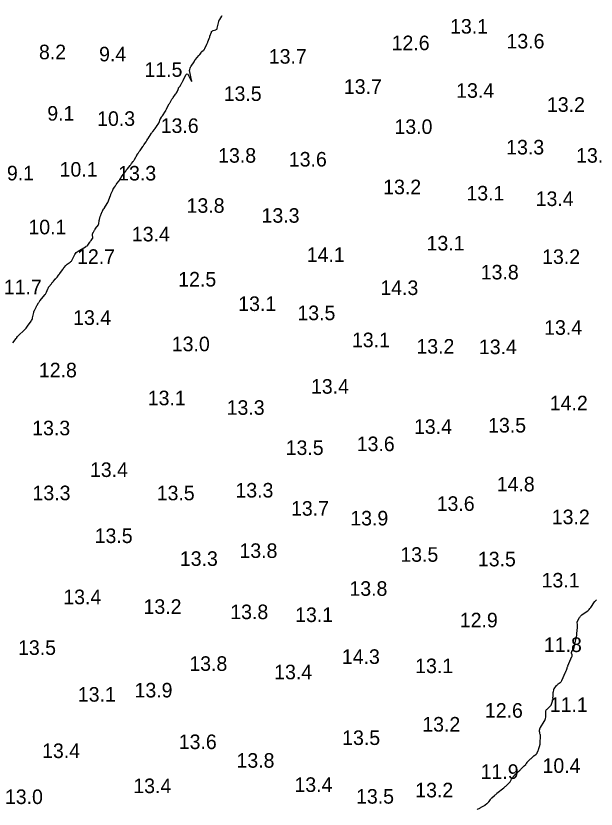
# Model space of a CAD drawing. Extents: x 815352 to 820877, y 582403 to 597439.
# Drawn here: x 820041.3 to 820240.3, y 588993.8 to 589266 of the extents above; entities that cross this region are included whole.
import ezdxf

# ---------------------------------------------------------------- set-up
doc = ezdxf.new("R2010")
doc.units = 0
doc.layers.add('V-CONT-EL12', color=7, linetype='Continuous')
doc.layers.add('V-TOPO-SOUN', color=7, linetype='Continuous')

msp = doc.modelspace()

# ---------------------------------------------------------------- linework, layer by layer
at = {"layer": 'V-CONT-EL12'}
for points in [[(820093.21, 589234.55), (820093.85, 589235.76), (820093.95, 589235.95), (820094.05, 589236.14), (820094.16, 589236.32), (820094.27, 589236.5), (820094.7, 589237.23), (820094.81, 589237.41), (820094.93, 589237.59), (820095.05, 589237.76), (820095.17, 589237.93), (820096.07, 589239.13), (820096.14, 589239.23), (820096.2, 589239.33), (820096.27, 589239.43), (820096.33, 589239.53), (820096.57, 589239.95), (820096.63, 589240.05), (820096.68, 589240.16), (820096.73, 589240.27), (820096.77, 589240.38), (820097.02, 589241.07), (820097.05, 589241.16), (820097.1, 589241.25), (820097.15, 589241.33), (820097.21, 589241.41), (820097.47, 589241.71), (820097.53, 589241.79), (820097.59, 589241.87), (820097.64, 589241.95), (820097.69, 589242.04), (820098.19, 589243.02), (820098.29, 589243.22), (820098.39, 589243.41), (820098.49, 589243.6), (820098.59, 589243.79), (820099.6, 589245.72), (820099.8, 589246.01), (820099.99, 589246.1), (820100.19, 589246), (820100.39, 589245.71), (820101.3, 589243.89), (820101.47, 589243.58), (820101.57, 589243.48), (820101.58, 589243.61), (820101.52, 589243.97), (820100.88, 589246.83), (820100.86, 589246.99), (820100.85, 589247.15), (820100.86, 589247.31), (820100.9, 589247.47), (820101.07, 589248.11), (820101.11, 589248.27), (820101.18, 589248.42), (820101.25, 589248.57), (820101.34, 589248.7), (820102.38, 589250.18), (820102.43, 589250.25), (820102.47, 589250.32), (820102.51, 589250.39), (820102.55, 589250.46), (820102.69, 589250.76), (820102.73, 589250.83), (820102.77, 589250.9), (820102.82, 589250.97), (820102.87, 589251.03), (820104.01, 589252.34), (820104.1, 589252.45), (820104.19, 589252.55), (820104.27, 589252.66), (820104.35, 589252.77), (820104.78, 589253.36), (820104.8, 589253.39), (820104.82, 589253.42), (820104.84, 589253.46), (820104.86, 589253.49), (820104.95, 589253.63), (820104.97, 589253.66), (820104.99, 589253.69), (820105.02, 589253.72), (820105.05, 589253.75), (820105.51, 589254.08), (820105.59, 589254.15), (820105.67, 589254.22), (820105.74, 589254.3), (820105.8, 589254.39), (820106.05, 589254.8), (820106.11, 589254.9), (820106.16, 589255.01), (820106.22, 589255.11), (820106.27, 589255.21), (820106.79, 589256.3), (820106.88, 589256.5), (820106.97, 589256.7), (820107.06, 589256.91), (820107.14, 589257.12), (820107.56, 589258.24), (820107.58, 589258.3), (820107.61, 589258.36), (820107.63, 589258.42), (820107.66, 589258.48), (820107.76, 589258.72), (820107.78, 589258.78), (820107.8, 589258.84), (820107.83, 589258.9), (820107.85, 589258.97), (820108.33, 589260.42), (820108.42, 589260.62), (820108.55, 589260.78), (820108.72, 589260.9), (820108.92, 589260.98), (820109.81, 589261.22), (820110.02, 589261.3), (820110.17, 589261.42), (820110.29, 589261.59), (820110.36, 589261.79), (820110.86, 589264.05), (820110.88, 589264.11), (820110.9, 589264.17), (820110.92, 589264.23), (820110.95, 589264.29), (820111.05, 589264.53), (820111.08, 589264.59), (820111.11, 589264.65), (820111.14, 589264.7), (820111.18, 589264.76), (820111.88, 589265.93), (820112.01, 589266.14)], [(820040.22, 589153.84), (820041.33, 589155.26), (820041.4, 589155.35), (820041.46, 589155.44), (820041.53, 589155.53), (820041.59, 589155.62), (820041.85, 589155.99), (820041.92, 589156.08), (820041.99, 589156.16), (820042.06, 589156.24), (820042.14, 589156.32), (820044.13, 589158.19), (820044.44, 589158.51), (820044.75, 589158.84), (820045.03, 589159.19), (820045.3, 589159.55), (820046.47, 589161.21), (820046.64, 589161.49), (820046.79, 589161.78), (820046.91, 589162.08), (820046.99, 589162.4), (820047.41, 589164.21), (820047.42, 589164.27), (820047.44, 589164.33), (820047.45, 589164.39), (820047.46, 589164.45), (820047.53, 589164.72), (820047.54, 589164.76), (820047.56, 589164.8), (820047.58, 589164.83), (820047.6, 589164.87), (820047.68, 589165), (820047.7, 589165.04), (820047.73, 589165.07), (820047.74, 589165.11), (820047.76, 589165.14), (820048.22, 589166.08), (820048.3, 589166.24), (820048.39, 589166.41), (820048.48, 589166.57), (820048.58, 589166.73), (820049.03, 589167.49), (820049.14, 589167.66), (820049.25, 589167.84), (820049.38, 589168), (820049.5, 589168.17), (820051.28, 589170.36), (820051.42, 589170.54), (820051.54, 589170.74), (820051.65, 589170.94), (820051.75, 589171.15), (820052.24, 589172.32), (820052.27, 589172.38), (820052.29, 589172.44), (820052.32, 589172.5), (820052.34, 589172.57), (820052.45, 589172.81), (820052.48, 589172.87), (820052.51, 589172.93), (820052.54, 589172.98), (820052.58, 589173.03), (820053.44, 589174.08), (820053.59, 589174.26), (820053.75, 589174.44), (820053.9, 589174.62), (820054.06, 589174.8), (820054.88, 589175.73), (820054.94, 589175.8), (820055, 589175.87), (820055.06, 589175.93), (820055.12, 589176), (820055.37, 589176.27), (820055.43, 589176.33), (820055.48, 589176.4), (820055.54, 589176.47), (820055.59, 589176.55), (820055.98, 589177.12), (820056.06, 589177.24), (820056.15, 589177.36), (820056.23, 589177.48), (820056.32, 589177.59), (820057.23, 589178.79), (820057.27, 589178.86), (820057.32, 589178.93), (820057.37, 589178.99), (820057.41, 589179.06), (820057.58, 589179.34), (820057.62, 589179.4), (820057.67, 589179.47), (820057.72, 589179.53), (820057.77, 589179.6), (820058.37, 589180.33), (820058.49, 589180.47), (820058.62, 589180.6), (820058.76, 589180.71), (820058.91, 589180.82), (820059.92, 589181.5), (820060.13, 589181.66), (820060.31, 589181.84), (820060.46, 589182.05), (820060.59, 589182.27), (820061.49, 589184.09), (820061.7, 589184.46), (820061.96, 589184.78), (820062.26, 589185.05), (820062.61, 589185.29), (820065.1, 589186.74), (820065.18, 589186.78), (820065.26, 589186.83), (820065.34, 589186.87), (820065.41, 589186.91), (820065.73, 589187.08), (820065.8, 589187.13), (820065.87, 589187.18), (820065.93, 589187.25), (820065.98, 589187.32), (820066.62, 589188.32), (820066.73, 589188.48), (820066.83, 589188.63), (820066.94, 589188.78), (820067.05, 589188.93), (820067.58, 589189.62), (820067.64, 589189.72), (820067.69, 589189.83), (820067.7, 589189.95), (820067.69, 589190.08), (820067.6, 589190.64), (820067.58, 589190.74), (820067.58, 589190.83), (820067.59, 589190.93), (820067.6, 589191.03), (820067.68, 589191.43), (820067.71, 589191.53), (820067.74, 589191.62), (820067.78, 589191.71), (820067.83, 589191.8), (820068.24, 589192.45), (820068.33, 589192.59), (820068.41, 589192.72), (820068.51, 589192.86), (820068.6, 589192.99), (820069.55, 589194.31), (820069.63, 589194.45), (820069.69, 589194.59), (820069.74, 589194.74), (820069.76, 589194.89), (820069.82, 589195.52), (820069.84, 589195.68), (820069.86, 589195.84), (820069.9, 589195.99), (820069.94, 589196.15), (820070.22, 589197.15), (820070.28, 589197.36), (820070.35, 589197.56), (820070.42, 589197.75), (820070.49, 589197.95), (820070.87, 589198.89), (820070.92, 589199.01), (820070.97, 589199.12), (820071.04, 589199.22), (820071.11, 589199.32), (820071.4, 589199.73), (820071.47, 589199.83), (820071.54, 589199.93), (820071.61, 589200.03), (820071.68, 589200.14), (820072.58, 589201.62), (820072.75, 589201.91), (820072.9, 589202.2), (820073.03, 589202.51), (820073.15, 589202.81), (820073.71, 589204.4), (820073.79, 589204.61), (820073.87, 589204.82), (820073.96, 589205.03), (820074.05, 589205.23), (820074.48, 589206.21), (820074.54, 589206.34), (820074.61, 589206.46), (820074.68, 589206.59), (820074.76, 589206.71), (820075.2, 589207.36), (820075.22, 589207.39), (820075.24, 589207.41), (820075.25, 589207.44), (820075.27, 589207.47), (820075.33, 589207.57), (820075.34, 589207.6), (820075.36, 589207.63), (820075.37, 589207.66), (820075.39, 589207.68), (820075.68, 589208.17), (820075.74, 589208.26), (820075.8, 589208.35), (820075.86, 589208.43), (820075.92, 589208.52), (820076.65, 589209.43), (820076.73, 589209.54), (820076.81, 589209.64), (820076.88, 589209.75), (820076.95, 589209.86), (820077.22, 589210.3), (820077.29, 589210.41), (820077.36, 589210.52), (820077.43, 589210.62), (820077.5, 589210.73), (820078.77, 589212.5), (820078.95, 589212.75), (820079.14, 589213), (820079.33, 589213.25), (820079.53, 589213.49), (820080.46, 589214.61), (820080.59, 589214.77), (820080.72, 589214.94), (820080.85, 589215.11), (820080.97, 589215.28), (820081.44, 589215.99), (820081.56, 589216.16), (820081.67, 589216.34), (820081.79, 589216.52), (820081.9, 589216.7), (820082.56, 589217.77), (820082.62, 589217.88), (820082.68, 589217.98), (820082.74, 589218.09), (820082.8, 589218.19), (820083.04, 589218.62), (820083.1, 589218.73), (820083.16, 589218.83), (820083.22, 589218.93), (820083.29, 589219.03), (820083.57, 589219.42), (820083.64, 589219.52), (820083.71, 589219.62), (820083.78, 589219.72), (820083.85, 589219.82), (820084.77, 589221.14), (820084.89, 589221.32), (820085.01, 589221.5), (820085.14, 589221.68), (820085.26, 589221.85), (820085.81, 589222.66), (820085.9, 589222.79), (820085.99, 589222.92), (820086.07, 589223.05), (820086.16, 589223.18), (820086.58, 589223.77), (820086.64, 589223.86), (820086.69, 589223.95), (820086.75, 589224.03), (820086.8, 589224.12), (820087.02, 589224.48), (820087.07, 589224.57), (820087.13, 589224.66), (820087.18, 589224.75), (820087.24, 589224.83), (820087.84, 589225.74), (820087.94, 589225.89), (820088.05, 589226.04), (820088.15, 589226.18), (820088.26, 589226.32), (820088.78, 589227), (820088.85, 589227.08), (820088.91, 589227.17), (820088.97, 589227.26), (820089.03, 589227.34), (820089.27, 589227.69), (820089.33, 589227.78), (820089.39, 589227.87), (820089.45, 589227.96), (820089.5, 589228.05), (820090.26, 589229.19), (820090.33, 589229.3), (820090.39, 589229.41), (820090.44, 589229.53), (820090.49, 589229.65), (820090.65, 589230.15), (820090.69, 589230.28), (820090.74, 589230.4), (820090.8, 589230.51), (820090.86, 589230.63), (820091.18, 589231.18), (820091.26, 589231.3), (820091.34, 589231.43), (820091.42, 589231.56), (820091.5, 589231.68), (820092.63, 589233.34), (820092.66, 589233.4), (820092.69, 589233.46), (820092.72, 589233.52), (820092.74, 589233.58), (820092.83, 589233.84), (820092.85, 589233.9), (820092.88, 589233.96), (820092.91, 589234.02), (820092.94, 589234.08), (820093.08, 589234.31), (820093.11, 589234.37), (820093.14, 589234.43), (820093.18, 589234.49), (820093.21, 589234.55)], [(820199.46, 588993.68), (820199.64, 588993.78), (820200.37, 588994.17), (820200.55, 588994.26), (820200.74, 588994.36), (820200.92, 588994.46), (820201.1, 588994.56), (820202.03, 588995.07), (820202.12, 588995.13), (820202.22, 588995.19), (820202.31, 588995.25), (820202.39, 588995.32), (820202.74, 588995.62), (820202.82, 588995.69), (820202.89, 588995.75), (820202.97, 588995.82), (820203.05, 588995.88), (820203.35, 588996.14), (820203.42, 588996.21), (820203.49, 588996.28), (820203.56, 588996.35), (820203.62, 588996.43), (820204.1, 588997.12), (820204.21, 588997.26), (820204.32, 588997.39), (820204.43, 588997.52), (820204.55, 588997.64), (820205.48, 588998.5), (820205.68, 588998.68), (820205.88, 588998.86), (820206.08, 588999.04), (820206.29, 588999.21), (820208.67, 589001.14), (820208.89, 589001.32), (820209.11, 589001.51), (820209.32, 589001.69), (820209.53, 589001.88), (820210.51, 589002.75), (820210.65, 589002.88), (820210.76, 589003.02), (820210.87, 589003.18), (820210.95, 589003.34), (820211.31, 589004.07), (820211.38, 589004.21), (820211.46, 589004.34), (820211.55, 589004.46), (820211.64, 589004.58), (820212.05, 589005.05), (820212.15, 589005.17), (820212.25, 589005.28), (820212.36, 589005.39), (820212.47, 589005.5), (820213.84, 589006.83), (820214, 589006.98), (820214.15, 589007.14), (820214.31, 589007.3), (820214.46, 589007.46), (820215.17, 589008.19), (820215.27, 589008.31), (820215.38, 589008.42), (820215.5, 589008.52), (820215.61, 589008.63), (820216.15, 589009.13), (820216.22, 589009.2), (820216.29, 589009.27), (820216.35, 589009.35), (820216.41, 589009.43), (820216.63, 589009.77), (820216.68, 589009.85), (820216.74, 589009.93), (820216.81, 589010), (820216.88, 589010.08), (820217.55, 589010.77), (820217.69, 589010.9), (820217.83, 589011.03), (820217.97, 589011.16), (820218.11, 589011.29), (820218.72, 589011.82), (820218.85, 589011.93), (820218.97, 589012.03), (820219.1, 589012.13), (820219.22, 589012.23), (820219.73, 589012.64), (820219.85, 589012.75), (820219.95, 589012.86), (820220.04, 589013), (820220.11, 589013.14), (820220.43, 589013.9), (820220.5, 589014.08), (820220.57, 589014.26), (820220.63, 589014.44), (820220.69, 589014.63), (820220.98, 589015.57), (820221.05, 589015.79), (820221.09, 589016.01), (820221.12, 589016.24), (820221.14, 589016.46), (820221.22, 589018.89), (820221.22, 589019.01), (820221.21, 589019.14), (820221.19, 589019.26), (820221.16, 589019.38), (820221.02, 589019.89), (820220.99, 589020), (820220.97, 589020.1), (820220.95, 589020.21), (820220.94, 589020.32), (820220.91, 589020.79), (820220.91, 589020.88), (820220.91, 589020.97), (820220.93, 589021.05), (820220.95, 589021.14), (820221.05, 589021.47), (820221.08, 589021.55), (820221.12, 589021.63), (820221.16, 589021.71), (820221.2, 589021.79), (820222.54, 589023.82), (820222.74, 589024.17), (820222.88, 589024.53), (820222.97, 589024.92), (820223.01, 589025.32), (820223.05, 589027.22), (820223.08, 589027.49), (820223.16, 589027.73), (820223.3, 589027.95), (820223.49, 589028.14), (820224.34, 589028.88), (820224.54, 589029.07), (820224.71, 589029.28), (820224.85, 589029.51), (820224.96, 589029.77), (820225.46, 589031.16), (820225.5, 589031.26), (820225.52, 589031.37), (820225.53, 589031.47), (820225.53, 589031.58), (820225.51, 589032.03), (820225.51, 589032.14), (820225.51, 589032.25), (820225.52, 589032.36), (820225.52, 589032.47), (820225.6, 589033.63), (820225.61, 589033.76), (820225.62, 589033.89), (820225.64, 589034.01), (820225.66, 589034.14), (820225.76, 589034.65), (820225.79, 589034.78), (820225.84, 589034.9), (820225.89, 589035.01), (820225.96, 589035.12), (820226.73, 589036.16), (820226.87, 589036.32), (820227.01, 589036.48), (820227.17, 589036.62), (820227.33, 589036.76), (820228.02, 589037.26), (820228.19, 589037.4), (820228.33, 589037.55), (820228.45, 589037.72), (820228.55, 589037.91), (820229.82, 589040.75), (820229.9, 589040.92), (820229.97, 589041.1), (820230.04, 589041.28), (820230.1, 589041.47), (820230.35, 589042.2), (820230.41, 589042.39), (820230.48, 589042.57), (820230.55, 589042.75), (820230.62, 589042.93), (820232.01, 589046.18), (820232.06, 589046.32), (820232.08, 589046.47), (820232.08, 589046.61), (820232.05, 589046.76), (820231.89, 589047.35), (820231.87, 589047.5), (820231.88, 589047.64), (820231.92, 589047.77), (820231.99, 589047.9), (820232.5, 589048.62), (820232.61, 589048.79), (820232.7, 589048.97), (820232.76, 589049.15), (820232.81, 589049.34), (820233.42, 589052.41), (820233.45, 589052.55), (820233.48, 589052.68), (820233.5, 589052.82), (820233.53, 589052.96), (820233.65, 589053.5), (820233.68, 589053.63), (820233.7, 589053.77), (820233.72, 589053.9), (820233.73, 589054.04), (820233.88, 589056.07), (820233.88, 589056.17), (820233.89, 589056.26), (820233.9, 589056.36), (820233.91, 589056.46), (820233.93, 589056.84), (820233.94, 589056.94), (820233.93, 589057.03), (820233.92, 589057.13), (820233.9, 589057.22), (820233.79, 589057.67), (820233.78, 589057.78), (820233.78, 589057.88), (820233.81, 589057.98), (820233.85, 589058.08), (820234.63, 589059.52), (820234.79, 589059.78), (820234.98, 589060.01), (820235.19, 589060.23), (820235.43, 589060.42), (820237.24, 589061.72), (820237.58, 589061.99), (820237.9, 589062.28), (820238.18, 589062.6), (820238.44, 589062.95), (820239.79, 589064.92), (820239.85, 589065.01), (820239.92, 589065.09), (820239.99, 589065.17), (820240.07, 589065.25), (820240.39, 589065.55)]]:
    msp.add_lwpolyline(points, dxfattribs=at)

# ---------------------------------------------------------------- texts
at = {"layer": 'V-TOPO-SOUN'}
for s, p in [('13.1 ', (820190.21, 589259.9)), ('12.6 ', (820170.17, 589254.22)), ('13.6 ', (820209.57, 589254.81)), ('8.2', (820049.18, 589251.1)), ('9.4', (820069.81, 589250.38)), ('13.7 ', (820128.03, 589249.59)), ('11.5 ', (820085.38, 589245.07)), ('13.7 ', (820153.79, 589239.23)), ('13.4 ', (820192.31, 589237.88)), ('13.5 ', (820112.55, 589236.8)), ('13.2 ', (820223.44, 589233.06)), ('9.1', (820052.04, 589230.04)), ('10.3 ', (820069.14, 589228.24)), ('13.6 ', (820090.94, 589225.81)), ('13.0 ', (820171.14, 589225.48)), ('13.3 ', (820209.46, 589218.43)), ('13.8 ', (820110.65, 589215.61)), ('13.9 ', (820233.45, 589215.61)), ('13.6 ', (820134.9, 589214.29)), ('10.1 ', (820056.26, 589210.82)), ('9.1', (820038.19, 589209.54)), ('13.3 ', (820076.36, 589209.5)), ('13.2 ', (820167.27, 589204.78)), ('13.1 ', (820195.82, 589202.65)), ('13.4 ', (820219.57, 589200.74)), ('13.8 ', (820099.82, 589198.41)), ('13.3 ', (820125.54, 589195)), ('10.1 ', (820045.56, 589191.03)), ('13.4 ', (820081.05, 589188.6)), ('13.1 ', (820182.14, 589185.49)), ('12.7 ', (820062.25, 589180.89)), ('14.1 ', (820141.07, 589181.58)), ('13.2 ', (820221.8, 589180.86)), ('13.8 ', (820200.74, 589175.55)), ('12.5 ', (820096.96, 589173.12)), ('11.7 ', (820037.12, 589170.43)), ('14.3 ', (820166.29, 589170.2)), ('13.1 ', (820117.54, 589164.72)), ('13.5 ', (820137.84, 589161.57)), ('13.4 ', (820060.91, 589159.96)), ('13.4 ', (820222.49, 589156.55)), ('13.0 ', (820094.76, 589150.91)), ('13.1 ', (820156.55, 589152.29)), ('13.2 ', (820178.66, 589150.09)), ('13.4 ', (820200.11, 589149.92)), ('12.8 ', (820049.16, 589141.95)), ('13.4 ', (820142.5, 589136.34)), ('13.1 ', (820086.51, 589132.37)), ('13.3 ', (820113.57, 589129.09)), ('14.2 ', (820224.43, 589130.63)), ('13.5 ', (820203.26, 589123.02)), ('13.3 ', (820046.87, 589122.07)), ('13.4 ', (820177.84, 589122.56)), ('13.5 ', (820133.81, 589115.31)), ('13.6 ', (820158.2, 589116.62)), ('13.4 ', (820066.68, 589107.76)), ('14.8 ', (820206.22, 589102.81)), ('13.3 ', (820046.97, 589099.79)), ('13.5 ', (820089.58, 589099.76)), ('13.3 ', (820116.58, 589100.71)), ('13.6 ', (820185.62, 589096.12)), ('13.7 ', (820135.65, 589094.48)), ('13.9 ', (820155.99, 589091.13)), ('13.2 ', (820225.11, 589091.56)), ('13.5 ', (820068.29, 589085.09)), ('13.8 ', (820117.96, 589079.98)), ('13.3 ', (820097.52, 589077.25)), ('13.5 ', (820173.15, 589078.66)), ('13.5 ', (820199.75, 589077.09)), ('13.1 ', (820221.61, 589069.84)), ('13.8 ', (820155.69, 589066.98)), ('13.4 ', (820057.53, 589064.1)), ('13.2 ', (820085.06, 589060.78)), ('13.8 ', (820114.81, 589058.98)), ('13.1 ', (820137.06, 589057.99)), ('12.9 ', (820193.55, 589056.16)), ('13.5 ', (820042.01, 589046.71)), ('11.8 ', (820222.39, 589047.69)), ('13.8 ', (820100.77, 589041.23)), ('14.3 ', (820153.1, 589043.62)), ('13.4 ', (820129.87, 589038.34)), ('13.1 ', (820178.24, 589040.44)), ('13.1 ', (820062.52, 589030.66)), ('13.9 ', (820081.97, 589032.11)), ('12.6 ', (820202.16, 589025.15)), ('11.1 ', (820224.43, 589027.12)), ('13.2 ', (820180.69, 589020.4)), ('13.6 ', (820097.14, 589014.39)), ('13.5 ', (820153.2, 589015.8)), ('13.4 ', (820050.25, 589011.31)), ('13.8 ', (820116.95, 589007.99)), ('10.4 ', (820221.93, 589006.22)), ('11.9 ', (820200.7, 589004.16)), ('13.4 ', (820081.55, 588999.27)), ('13.4 ', (820136.83, 588999.69)), ('13.2 ', (820178.26, 588997.82)), ('13.0 ', (820037.51, 588995.53)), ('13.5 ', (820157.96, 588995.66))]:
    msp.add_text(s, height=5, dxfattribs=at).set_placement(p)

doc.saveas('drawing.dxf')
